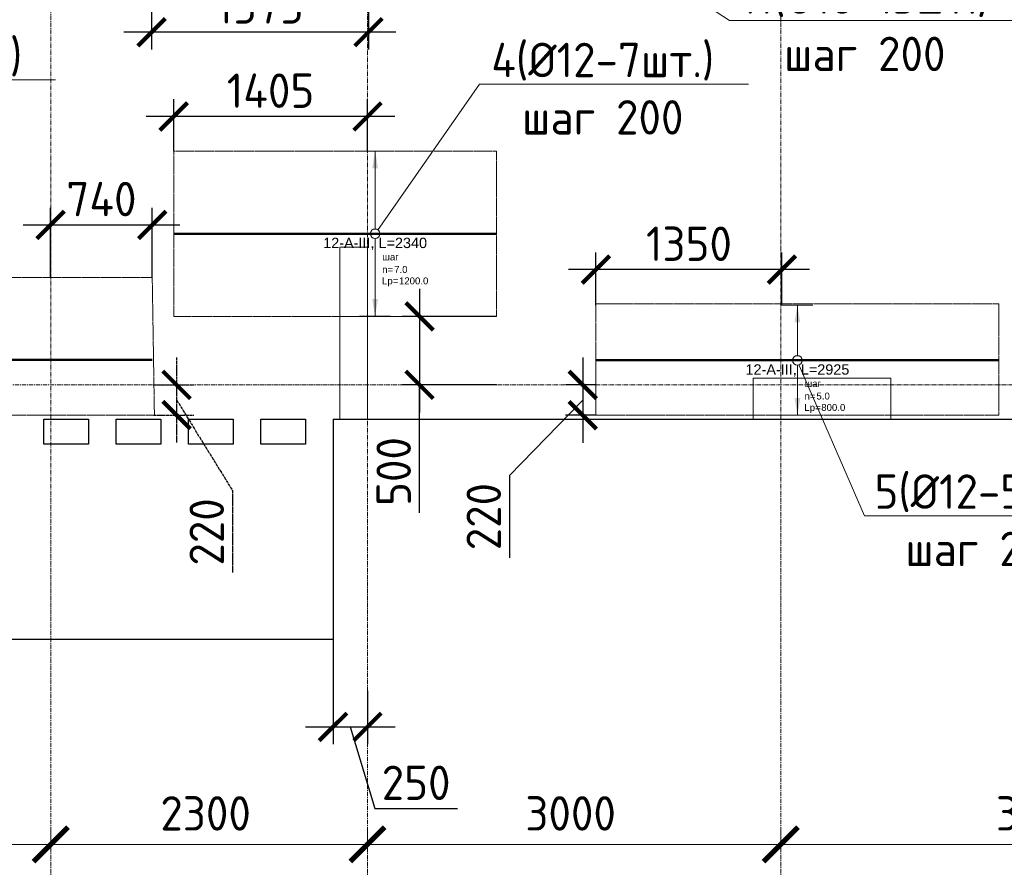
# Model space of a CAD drawing. Header units: millimetres. Extents: x -5898314 to 1055204, y -720802 to 1562611.
# Tile 294 of 362: x 34616 to 41764, y -48509 to -42351. Entities that reach past the tile are written whole.
import ezdxf
from ezdxf import colors
from ezdxf.entities.mleader import LeaderData, LeaderLine
from ezdxf.enums import TextEntityAlignment as Align
from ezdxf.math import Vec2, Vec3

# ---------------------------------------------------------------- set-up
doc = ezdxf.new("R2010")
doc.units = ezdxf.units.MM
doc.set_wipeout_variables(frame=1)
for name, pattern in [('01 Штриховая _4 мм_', [6, 3.5, -2.5]), ('______5', [1100, 800, -100, 100, -100]), ('CENTER2', [28.575, 19.05, -3.175, 3.175, -3.175]), ('DASHED', [7, 5, -2, 0]), ('GOST2.303 4', [7, 5, -2, 0]), ('осевая', [50.8, 31.75, -6.35, 6.35, -6.35])]:
    doc.linetypes.add(name, pattern=pattern)
for name, color, linetype, lineweight in [('907Сл Осевые', 1, 'Continuous', 0), ('АрмСтер', 2, 'Continuous', 50), ('контур распр. стерхней', 2, 'GOST2.303 4', 20), ('Осевая', 10, 'CENTER2', 20), ('Оси', 40, '______5', 18), ('Перекрытие ж_бетон', 1, 'Continuous', 30), ('подоснова', 151, 'Continuous', 5), ('РАЗМЕРЫ', 1, 'Continuous', 9)]:
    doc.layers.add(name, color=color, linetype=linetype, lineweight=lineweight)
doc.layers.add('АрмСтер_атрибуты', color=2, linetype='Continuous', lineweight=0, plot=False)
doc.layers.add('Колонна_ бетон', color=7, linetype='Continuous', lineweight=50, true_color=0xb4b496)
doc.styles.add('GOST-2.304_Type-B', font='GOST_Common.ttf')
doc.styles.get("Standard").update_dxf_attribs({"font": 'arial.ttf'})
doc.styles.add('Аннотативный', font='arial.ttf')
doc.dimstyles.new('СПДС', dxfattribs={"dimscale": 100, "dimtxt": 2.5, "dimasz": 2, "dimexe": 1.25, "dimexo": 0, "dimtad": 1, "dimdec": 0, "dimrnd": 5, "dimtxsty": 'GOST-2.304_Type-B', "dimblk": 'ARCHTICK', "dimcen": 2.5, "dimdle": 2, "dimclrd": 1, "dimclre": 1, "dimclrt": 1, "dimadec": 0, "dimazin": 2, "dimtfac": 0.75, "dimtdec": 0, "dimtmove": 1, "dimatfit": 3, "dimfxl": 1, "dimtfillclr": 256, "dimtolj": 1, "dimarcsym": 1})

# ---------------------------------------------------------------- blocks, each defined once
blk = doc.blocks.new('подложка стн 1-го этажа')
at = {"layer": 'Колонна_ бетон', "color": 252, "linetype": 'DASHED', "lineweight": 0, "ltscale": 0.5, "true_color": 0x939598, "transparency": 33554687}
for p, q in [((41643.8, 9461.8, -200), (41643.8, 10711.8, -200)), ((41643.8, 10711.8, -200), (41843.8, 10711.8, -200)), ((41643.8, 9461.8, -200), (41643.8, 10711.8, -200)), ((41643.8, 10711.8, -200), (41843.8, 10711.8, -200)), ((41843.8, 9461.8, -200), (41843.8, 10711.8, -200)), ((41843.8, 9461.8, -200), (41843.8, 10711.8, -200)), ((45643.8, 9761.8, -200), (44643.8, 9761.8, -200)), ((44643.8, 9761.8, -200), (44643.8, 9461.8, -200)), ((45643.8, 9761.8, -200), (44643.8, 9761.8, -200)), ((44643.8, 9761.8, -200), (44643.8, 9461.8, -200)), ((45643.8, 9461.8, -200), (45643.8, 9761.8, -200)), ((45643.8, 9461.8, -200), (45643.8, 9761.8, -200)), ((41643.8, 9461.8, -200), (41843.8, 9461.8, -200)), ((41643.8, 9461.8, -200), (41843.8, 9461.8, -200)), ((45643.8, 9461.8, -200), (44643.8, 9461.8, -200)), ((45643.8, 9461.8, -200), (44643.8, 9461.8, -200))]:
    blk.add_line(p, q, dxfattribs=at)
blk = doc.blocks.new('_ArchTick')
at = {"color": 0, "linetype": 'ByBlock', "const_width": 0.15}
blk.add_lwpolyline([(-0.5, -0.5), (0.5, 0.5)], dxfattribs=at)
blk = doc.blocks.new('*D1349')
at = {"layer": 'DEFPOINTS', "color": 0, "lineweight": 0, "transparency": 16777216}
for p in [(36890.7, -46854.4), (37140.7, -47225.7), (37140.7, -47488.5)]:
    blk.add_point(p, dxfattribs=at)
at = {"layer": 'РАЗМЕРЫ', "color": 1, "lineweight": -2, "transparency": 16777216}
for p, q in [((36890.7, -46854.4), (36890.7, -47613.5)), ((37140.7, -47225.7), (37140.7, -47613.5)), ((36690.7, -47488.5), (37340.7, -47488.5)), ((37015.7, -47488.5), (37193.8, -48082.3)), ((37193.8, -48082.3), (37793.8, -48082.3))]:
    blk.add_line(p, q, dxfattribs=at)
at = {"layer": 'РАЗМЕРЫ', "color": 1, "lineweight": -2, "transparency": 16777216, "xscale": 200, "yscale": 200, "zscale": 200, "rotation": 180}
blk.add_blockref('_ArchTick', (36890.7, -47488.5), dxfattribs=at)
at = {"layer": 'РАЗМЕРЫ', "color": 1, "lineweight": -2, "transparency": 16777216, "xscale": 200, "yscale": 200, "zscale": 200}
blk.add_blockref('_ArchTick', (37140.7, -47488.5), dxfattribs=at)
at = {"layer": 'РАЗМЕРЫ', "color": 1, "lineweight": 0, "transparency": 16777216, "insert": (37493.8, -47894.8), "char_height": 250, "attachment_point": 5, "style": 'GOST-2.304_Type-B'}
blk.add_mtext('\\A1;250', dxfattribs=at)
blk = doc.blocks.new('*D1455')
at = {"color": 1, "lineweight": -2, "transparency": 16777216}
for p, q in [((-58604.7, -346038.9), (-58604.7, -345913.9)), ((-54204.7, -346038.9), (-54204.7, -345913.9)), ((-58804.7, -346038.9), (-54004.7, -346038.9))]:
    blk.add_line(p, q, dxfattribs=at)
at = {"layer": 'DEFPOINTS', "color": 0, "lineweight": 0, "transparency": 16777216}
for p in [(-58604.7, -346038.9), (-54204.7, -346038.9), (-54204.7, -346038.9)]:
    blk.add_point(p, dxfattribs=at)
at = {"color": 1, "lineweight": -2, "transparency": 16777216, "xscale": 250, "yscale": 250, "zscale": 250, "rotation": 180}
blk.add_blockref('_ArchTick', (-58604.7, -346038.9), dxfattribs=at)
at = {"color": 1, "lineweight": -2, "transparency": 16777216, "xscale": 250, "yscale": 250, "zscale": 250}
blk.add_blockref('_ArchTick', (-54204.7, -346038.9), dxfattribs=at)
at = {"color": 1, "lineweight": 0, "transparency": 16777216, "insert": (-56429.9, -345813.9), "char_height": 250, "width": 83333.333, "attachment_point": 5, "style": 'GOST-2.304_Type-B'}
blk.add_mtext('\\A1;4400', dxfattribs=at)
blk = doc.blocks.new('*D1456')
at = {"color": 1, "lineweight": -2, "transparency": 16777216}
for p, q in [((-54204.7, -346038.9), (-54204.7, -345913.9)), ((-51904.7, -346038.9), (-51904.7, -345913.9)), ((-54404.7, -346038.9), (-51704.7, -346038.9))]:
    blk.add_line(p, q, dxfattribs=at)
at = {"layer": 'DEFPOINTS', "color": 0, "lineweight": 0, "transparency": 16777216}
for p in [(-54204.7, -346038.9), (-51904.7, -346038.9), (-51904.7, -346038.9)]:
    blk.add_point(p, dxfattribs=at)
at = {"color": 1, "lineweight": -2, "transparency": 16777216, "xscale": 250, "yscale": 250, "zscale": 250, "rotation": 180}
blk.add_blockref('_ArchTick', (-54204.7, -346038.9), dxfattribs=at)
at = {"color": 1, "lineweight": -2, "transparency": 16777216, "xscale": 250, "yscale": 250, "zscale": 250}
blk.add_blockref('_ArchTick', (-51904.7, -346038.9), dxfattribs=at)
at = {"color": 1, "lineweight": 0, "transparency": 16777216, "insert": (-53079.9, -345813.9), "char_height": 250, "width": 83333.333, "attachment_point": 5, "style": 'GOST-2.304_Type-B'}
blk.add_mtext('\\A1;2300', dxfattribs=at)
blk = doc.blocks.new('*D1457')
at = {"color": 1, "lineweight": -2, "transparency": 16777216}
for p, q in [((-51904.7, -346038.9), (-51904.7, -345913.9)), ((-48904.7, -346038.9), (-48904.7, -345913.9)), ((-52104.7, -346038.9), (-48704.7, -346038.9))]:
    blk.add_line(p, q, dxfattribs=at)
at = {"layer": 'DEFPOINTS', "color": 0, "lineweight": 0, "transparency": 16777216}
for p in [(-51904.7, -346038.9), (-48904.7, -346038.9), (-48904.7, -346038.9)]:
    blk.add_point(p, dxfattribs=at)
at = {"color": 1, "lineweight": -2, "transparency": 16777216, "xscale": 250, "yscale": 250, "zscale": 250, "rotation": 180}
blk.add_blockref('_ArchTick', (-51904.7, -346038.9), dxfattribs=at)
at = {"color": 1, "lineweight": -2, "transparency": 16777216, "xscale": 250, "yscale": 250, "zscale": 250}
blk.add_blockref('_ArchTick', (-48904.7, -346038.9), dxfattribs=at)
at = {"color": 1, "lineweight": 0, "transparency": 16777216, "insert": (-50429.9, -345813.9), "char_height": 250, "width": 83333.333, "attachment_point": 5, "style": 'GOST-2.304_Type-B'}
blk.add_mtext('\\A1;3000', dxfattribs=at)
blk = doc.blocks.new('*D1458')
at = {"color": 1, "lineweight": -2, "transparency": 16777216}
for p, q in [((-48904.71808, -346038.91005), (-48904.71808, -345913.91005)), ((-45104.71808, -346038.91005), (-45104.71808, -345913.91005)), ((-49104.71808, -346038.91005), (-44904.71808, -346038.91005))]:
    blk.add_line(p, q, dxfattribs=at)
at = {"layer": 'DEFPOINTS', "color": 0, "lineweight": 0, "transparency": 16777216}
for p in [(-48904.71808, -346038.91005), (-45104.71808, -346038.91005), (-45104.71808, -346038.91005)]:
    blk.add_point(p, dxfattribs=at)
at = {"color": 1, "lineweight": -2, "transparency": 16777216, "xscale": 250, "yscale": 250, "zscale": 250, "rotation": 180}
blk.add_blockref('_ArchTick', (-48904.71808, -346038.91005), dxfattribs=at)
at = {"color": 1, "lineweight": -2, "transparency": 16777216, "xscale": 250, "yscale": 250, "zscale": 250}
blk.add_blockref('_ArchTick', (-45104.71808, -346038.91005), dxfattribs=at)
at = {"color": 1, "lineweight": 0, "transparency": 16777216, "insert": (-47004.71808, -345813.91005), "char_height": 250, "width": 83333.3333333, "attachment_point": 5, "style": 'GOST-2.304_Type-B'}
blk.add_mtext('\\A1;3800', dxfattribs=at)
blk = doc.blocks.new('_None')
blk = doc.blocks.new('*U1272')
at = {"layer": 'РАЗМЕРЫ'}
for p, q in [((112.5, 600), (-112.5, 600)), ((112.5, -600), (-112.5, -600))]:
    blk.add_line(p, q, dxfattribs=at)
at = {"layer": 'РАЗМЕРЫ', "ltscale": 15}
blk.add_line((0, -600), (0, 600), dxfattribs=at)
at = {"layer": 'РАЗМЕРЫ'}
for points in [[(0, 600), (20.9, 474.8), (-20.9, 474.8)], [(0, -600), (20.9, -474.8), (-20.9, -474.8)]]:
    blk.add_solid(points, dxfattribs=at)
at = {"layer": 'АрмСтер_атрибуты', "color": 215, "ltscale": 15, "style": 'Аннотативный'}
for s, p in [('шаг', (51.4, -194.2)), ('n=', (51.4, -285.1)), ('Lр=', (50.2, -367.8))]:
    blk.add_text(s, height=50, dxfattribs=at).set_placement(p)
at = {"layer": 'АрмСтер_атрибуты', "style": 'Аннотативный', "flags": 8}
blk.add_attdef('ПОЗ', (110, 29.6), '', height=75, dxfattribs=at)
at = {"layer": 'АрмСтер_атрибуты', "color": 215, "style": 'Аннотативный'}
for tag, p, flags in [('ШАГ', (190.9, -194.2), 10), ('КОЛ', (138, -285.1), 8), ('ШИРИНА', (172.9, -367.8), 8)]:
    blk.add_attdef(tag, p, '', height=50, dxfattribs=dict(at, flags=flags))
at = {"layer": 'АрмСтер_атрибуты', "flags": 9}
for tag, p in [('МАССА', (-1033.5, -610.5)), ('ОБОЗНАЧЕНИЕ', (-1033.5, -724.4))]:
    blk.add_attdef(tag, p, '', height=75, dxfattribs=at)
at = {"linetype": 'Continuous', "lineweight": 0}
blk.add_wipeout([(35, 0), (28.3, 20.6), (10.8, 33.3), (-10.8, 33.3), (-28.3, 20.6), (-35, 0), (-28.3, -20.6), (-10.8, -33.3), (10.8, -33.3), (28.3, -20.6)], dxfattribs=at)
at = {"color": 0, "linetype": 'ByBlock', "lineweight": -2, "ltscale": 100}
blk.add_line((-1462.5, 0), (877.5, 0), dxfattribs=at)
at = {"layer": 'РАЗМЕРЫ'}
blk.add_circle((0, 0), 35, dxfattribs=at)
at = {"layer": 'АрмСтер_атрибуты', "style": 'Аннотативный', "flags": 8}
blk.add_attdef('НАИМЕНОВАНИЕ', text='', height=75, dxfattribs=at).set_placement((0, -29.3), align=Align.TOP_CENTER)
blk = doc.blocks.new('*U1311')
at = {"layer": 'РАЗМЕРЫ'}
for p, q in [((112.5, 400), (-112.5, 400)), ((112.5, -400), (-112.5, -400))]:
    blk.add_line(p, q, dxfattribs=at)
at = {"layer": 'РАЗМЕРЫ', "ltscale": 15}
blk.add_line((0, -400), (0, 400), dxfattribs=at)
at = {"layer": 'РАЗМЕРЫ'}
for points in [[(0, 400), (20.9, 274.8), (-20.9, 274.8)], [(0, -400), (20.9, -274.8), (-20.9, -274.8)]]:
    blk.add_solid(points, dxfattribs=at)
at = {"layer": 'АрмСтер_атрибуты', "color": 215, "ltscale": 15, "style": 'Аннотативный'}
for s, p in [('шаг', (51.4, -194.2)), ('n=', (51.4, -285.1)), ('Lр=', (50.2, -367.8))]:
    blk.add_text(s, height=50, dxfattribs=at).set_placement(p)
at = {"layer": 'АрмСтер_атрибуты', "flags": 9}
for tag, p in [('МАССА', (-1033.5, 189.5)), ('ОБОЗНАЧЕНИЕ', (-1033.5, 75.6))]:
    blk.add_attdef(tag, p, '', height=75, dxfattribs=at)
at = {"layer": 'АрмСтер_атрибуты', "style": 'Аннотативный', "flags": 8}
blk.add_attdef('ПОЗ', (110, 29.6), '', height=75, dxfattribs=at)
at = {"layer": 'АрмСтер_атрибуты', "color": 215, "style": 'Аннотативный'}
for tag, p, flags in [('ШАГ', (190.9, -194.2), 10), ('КОЛ', (138, -285.1), 8), ('ШИРИНА', (172.9, -367.8), 8)]:
    blk.add_attdef(tag, p, '', height=50, dxfattribs=dict(at, flags=flags))
at = {"linetype": 'Continuous', "lineweight": 0}
blk.add_wipeout([(35, 0), (28.3, 20.6), (10.8, 33.3), (-10.8, 33.3), (-28.3, 20.6), (-35, 0), (-28.3, -20.6), (-10.8, -33.3), (10.8, -33.3), (28.3, -20.6)], dxfattribs=at)
at = {"color": 0, "linetype": 'ByBlock', "lineweight": -2, "ltscale": 100}
blk.add_line((-1462.5, 0), (1462.5, 0), dxfattribs=at)
at = {"layer": 'РАЗМЕРЫ'}
blk.add_circle((0, 0), 35, dxfattribs=at)
at = {"layer": 'АрмСтер_атрибуты', "style": 'Аннотативный', "flags": 8}
blk.add_attdef('НАИМЕНОВАНИЕ', text='', height=75, dxfattribs=at).set_placement((0, -29.3), align=Align.TOP_CENTER)
blk = doc.blocks.new('*U1305')
at = {"layer": 'РАЗМЕРЫ'}
for p, q in [((112.5, 600), (-112.5, 600)), ((112.5, -400), (-112.5, -400))]:
    blk.add_line(p, q, dxfattribs=at)
at = {"layer": 'РАЗМЕРЫ', "ltscale": 15}
blk.add_line((0, -400), (0, 600), dxfattribs=at)
at = {"layer": 'РАЗМЕРЫ'}
for points in [[(0, 600), (20.9, 474.8), (-20.9, 474.8)], [(0, -400), (20.9, -274.8), (-20.9, -274.8)]]:
    blk.add_solid(points, dxfattribs=at)
at = {"layer": 'АрмСтер_атрибуты', "color": 215, "ltscale": 15, "style": 'Аннотативный'}
for s, p in [('шаг', (51.4, -194.2)), ('n=', (51.4, -285.1)), ('Lр=', (50.2, -367.8))]:
    blk.add_text(s, height=50, dxfattribs=at).set_placement(p)
at = {"layer": 'АрмСтер_атрибуты', "flags": 9}
for tag, p in [('МАССА', (-1033.5, 189.5)), ('ОБОЗНАЧЕНИЕ', (-1033.5, 75.6))]:
    blk.add_attdef(tag, p, '', height=75, dxfattribs=at)
at = {"layer": 'АрмСтер_атрибуты', "style": 'Аннотативный', "flags": 8}
blk.add_attdef('ПОЗ', (110, 29.6), '', height=75, dxfattribs=at)
at = {"layer": 'АрмСтер_атрибуты', "color": 215, "style": 'Аннотативный'}
for tag, p, flags in [('ШАГ', (190.9, -194.2), 10), ('КОЛ', (138, -285.1), 8), ('ШИРИНА', (172.9, -367.8), 8)]:
    blk.add_attdef(tag, p, '', height=50, dxfattribs=dict(at, flags=flags))
at = {"linetype": 'Continuous', "lineweight": 0}
blk.add_wipeout([(35, 0), (28.3, 20.6), (10.8, 33.3), (-10.8, 33.3), (-28.3, 20.6), (-35, 0), (-28.3, -20.6), (-10.8, -33.3), (10.8, -33.3), (28.3, -20.6)], dxfattribs=at)
at = {"color": 0, "linetype": 'ByBlock', "lineweight": -2, "ltscale": 100}
blk.add_line((-1462.5, 0), (2437.5, 0), dxfattribs=at)
at = {"layer": 'РАЗМЕРЫ'}
blk.add_circle((0, 0), 35, dxfattribs=at)
at = {"layer": 'АрмСтер_атрибуты', "style": 'Аннотативный', "flags": 8}
blk.add_attdef('НАИМЕНОВАНИЕ', text='', height=75, dxfattribs=at).set_placement((0, -29.3), align=Align.TOP_CENTER)
blk = doc.blocks.new('*D1409')
at = {"layer": '907Сл Осевые', "color": 1, "lineweight": -2, "transparency": 16777216}
for p, q in [((35733.6, -43305.9), (35733.6, -42929.5)), ((37140.4, -43305.9), (37140.4, -42929.5)), ((37340.4, -43054.5), (35533.6, -43054.5))]:
    blk.add_line(p, q, dxfattribs=at)
at = {"layer": 'DEFPOINTS', "color": 0, "lineweight": 0, "transparency": 16777216}
for p in [(35733.6, -43054.5), (35733.6, -43305.9), (37140.4, -43305.9, 200)]:
    blk.add_point(p, dxfattribs=at)
at = {"layer": '907Сл Осевые', "color": 1, "lineweight": -2, "transparency": 16777216, "xscale": 200, "yscale": 200, "zscale": 200, "rotation": 180}
blk.add_blockref('_ArchTick', (35733.6, -43054.5), dxfattribs=at)
at = {"layer": '907Сл Осевые', "color": 1, "lineweight": -2, "transparency": 16777216, "xscale": 200, "yscale": 200, "zscale": 200}
blk.add_blockref('_ArchTick', (37140.4, -43054.5), dxfattribs=at)
at = {"layer": '907Сл Осевые', "color": 1, "lineweight": 0, "transparency": 16777216, "insert": (36437, -42867), "char_height": 250, "attachment_point": 5, "style": 'GOST-2.304_Type-B'}
blk.add_mtext('\\A1;1405', dxfattribs=at)
blk = doc.blocks.new('*D1410')
at = {"layer": '907Сл Осевые', "color": 1, "lineweight": -2, "transparency": 16777216}
for p, q in [((35572.7, -41961.3), (35572.7, -42567.5)), ((37147.7, -41960.2), (37147.7, -42567.5)), ((37347.7, -42442.5), (35372.7, -42442.5))]:
    blk.add_line(p, q, dxfattribs=at)
at = {"layer": 'DEFPOINTS', "color": 0, "lineweight": 0, "transparency": 16777216}
for p in [(35572.7, -41961.3), (37147.7, -41960.2), (35572.7, -42442.5)]:
    blk.add_point(p, dxfattribs=at)
at = {"layer": '907Сл Осевые', "color": 1, "lineweight": -2, "transparency": 16777216, "xscale": 200, "yscale": 200, "zscale": 200, "rotation": 180}
blk.add_blockref('_ArchTick', (35572.7, -42442.5), dxfattribs=at)
at = {"layer": '907Сл Осевые', "color": 1, "lineweight": -2, "transparency": 16777216, "xscale": 200, "yscale": 200, "zscale": 200}
blk.add_blockref('_ArchTick', (37147.7, -42442.5), dxfattribs=at)
at = {"layer": '907Сл Осевые', "color": 1, "lineweight": 0, "transparency": 16777216, "insert": (36360.2, -42255), "char_height": 250, "attachment_point": 5, "style": 'GOST-2.304_Type-B'}
blk.add_mtext('\\A1;1575', dxfattribs=at)
blk = doc.blocks.new('*D1411')
at = {"layer": '907Сл Осевые', "color": 1, "lineweight": -2, "transparency": 16777216}
for p, q in [((37518.5, -44306.7), (37518.5, -45204.3)), ((38078.2, -44506.7), (37393.5, -44506.7)), ((38078.2, -45004.3), (37393.5, -45004.3)), ((37518.5, -45933.5), (37518.5, -45004.3))]:
    blk.add_line(p, q, dxfattribs=at)
at = {"layer": 'DEFPOINTS', "color": 0, "lineweight": 0, "transparency": 16777216}
for p in [(38078.2, -44506.7), (37518.5, -45004.3), (38078.2, -45004.3, 200)]:
    blk.add_point(p, dxfattribs=at)
at = {"layer": '907Сл Осевые', "color": 1, "lineweight": -2, "transparency": 16777216, "xscale": 200, "yscale": 200, "zscale": 200}
for p, rotation in [((37518.5, -44506.7), 90), ((37518.5, -45004.3), 270)]:
    blk.add_blockref('_ArchTick', p, dxfattribs=dict(at, rotation=rotation))
at = {"layer": '907Сл Осевые', "color": 1, "lineweight": 0, "transparency": 16777216, "insert": (37331, -45633.5), "char_height": 250, "attachment_point": 5, "rotation": 90, "style": 'GOST-2.304_Type-B'}
blk.add_mtext('\\A1;500', dxfattribs=at)
blk = doc.blocks.new('*D1350')
at = {"layer": '907Сл Осевые', "color": 1, "lineweight": -2, "transparency": 16777216}
for p, q in [((38703.6, -44804.3), (38703.6, -45425.4)), ((38799.7, -45004.3), (38578.6, -45004.3)), ((38703.6, -45114.8), (38172.4, -45661.3)), ((38799.7, -45225.4), (38578.6, -45225.4)), ((38172.4, -45661.3), (38172.4, -46261.3))]:
    blk.add_line(p, q, dxfattribs=at)
at = {"layer": 'DEFPOINTS', "color": 0, "lineweight": 0, "transparency": 16777216}
for p in [(38799.7, -45004.3, 200), (38703.6, -45225.4), (38799.7, -45225.4)]:
    blk.add_point(p, dxfattribs=at)
at = {"layer": '907Сл Осевые', "color": 1, "lineweight": -2, "transparency": 16777216, "xscale": 200, "yscale": 200, "zscale": 200}
for p, rotation in [((38703.6, -45004.3), 90), ((38703.6, -45225.4), 270)]:
    blk.add_blockref('_ArchTick', p, dxfattribs=dict(at, rotation=rotation))
at = {"layer": '907Сл Осевые', "color": 1, "lineweight": 0, "transparency": 16777216, "insert": (37984.9, -45961.3), "char_height": 250, "attachment_point": 5, "rotation": 90, "style": 'GOST-2.304_Type-B'}
blk.add_mtext('\\A1;220', dxfattribs=at)
blk = doc.blocks.new('*D1351')
at = {"layer": '907Сл Осевые', "color": 1, "lineweight": -2, "transparency": 16777216}
for p, q in [((38799.7, -44425.4), (38799.7, -44041.7)), ((40149.7, -44425.4), (40149.7, -44041.7)), ((40349.7, -44166.7), (38599.7, -44166.7))]:
    blk.add_line(p, q, dxfattribs=at)
at = {"layer": 'DEFPOINTS', "color": 0, "lineweight": 0, "transparency": 16777216}
for p in [(38799.7, -44166.7), (38799.7, -44425.4), (40149.7, -44425.4)]:
    blk.add_point(p, dxfattribs=at)
at = {"layer": '907Сл Осевые', "color": 1, "lineweight": -2, "transparency": 16777216, "xscale": 200, "yscale": 200, "zscale": 200, "rotation": 180}
blk.add_blockref('_ArchTick', (38799.7, -44166.7), dxfattribs=at)
at = {"layer": '907Сл Осевые', "color": 1, "lineweight": -2, "transparency": 16777216, "xscale": 200, "yscale": 200, "zscale": 200}
blk.add_blockref('_ArchTick', (40149.7, -44166.7), dxfattribs=at)
at = {"layer": '907Сл Осевые', "color": 1, "lineweight": 0, "transparency": 16777216, "insert": (39474.7, -43979.2), "char_height": 250, "attachment_point": 5, "style": 'GOST-2.304_Type-B'}
blk.add_mtext('\\A1;1350', dxfattribs=at)
blk = doc.blocks.new('*D1422')
at = {"layer": '907Сл Осевые', "color": 1, "lineweight": -2, "transparency": 16777216}
for p, q in [((34840.4, -44224.7), (34840.4, -43716.9)), ((35578, -44224.7), (35578, -43716.9)), ((34640.4, -43841.9), (35778, -43841.9))]:
    blk.add_line(p, q, dxfattribs=at)
at = {"layer": 'DEFPOINTS', "color": 0, "lineweight": 0, "transparency": 16777216}
for p in [(35578, -43841.9), (34840.4, -44224.7, 200), (35578, -44224.7)]:
    blk.add_point(p, dxfattribs=at)
at = {"layer": '907Сл Осевые', "color": 1, "lineweight": -2, "transparency": 16777216, "xscale": 200, "yscale": 200, "zscale": 200, "rotation": 180}
blk.add_blockref('_ArchTick', (34840.4, -43841.9), dxfattribs=at)
at = {"layer": '907Сл Осевые', "color": 1, "lineweight": -2, "transparency": 16777216, "xscale": 200, "yscale": 200, "zscale": 200}
blk.add_blockref('_ArchTick', (35578, -43841.9), dxfattribs=at)
at = {"layer": '907Сл Осевые', "color": 1, "lineweight": 0, "transparency": 16777216, "insert": (35209.2, -43654.4), "char_height": 250, "attachment_point": 5, "style": 'GOST-2.304_Type-B'}
blk.add_mtext('\\A1;740', dxfattribs=at)
blk = doc.blocks.new('*D1430')
at = {"layer": 'DEFPOINTS', "color": 0, "lineweight": 0, "transparency": 16777216}
for p in [(35590.3, -45004.4), (35590.3, -45223.3), (35754.9, -45223.3)]:
    blk.add_point(p, dxfattribs=at)
at = {"layer": 'Осевая', "color": 1, "lineweight": -2, "transparency": 16777216}
for p, q in [((35754.9, -44804.4), (35754.9, -45423.3)), ((35590.3, -45004.4), (35879.9, -45004.4)), ((35754.9, -45113.9), (36161.1, -45772.5)), ((35590.3, -45223.3), (35879.9, -45223.3)), ((36161.1, -45772.5), (36161.1, -46372.5))]:
    blk.add_line(p, q, dxfattribs=at)
at = {"layer": 'Осевая', "color": 1, "lineweight": -2, "transparency": 16777216, "xscale": 200, "yscale": 200, "zscale": 200}
for p, rotation in [((35754.9, -45004.4), 90), ((35754.9, -45223.3), 270)]:
    blk.add_blockref('_ArchTick', p, dxfattribs=dict(at, rotation=rotation))
at = {"layer": 'Осевая', "color": 1, "lineweight": 0, "transparency": 16777216, "insert": (35973.6, -46072.5), "char_height": 250, "attachment_point": 5, "rotation": 90, "style": 'GOST-2.304_Type-B'}
blk.add_mtext('\\A1;220', dxfattribs=at)
blk = doc.blocks.new('оси блок 2')
at = {"layer": 'Оси', "color": 16, "linetype": 'осевая', "lineweight": 0, "transparency": 33554687}
for p, q in [((-54204.7, -322543), (-54204.7, -347914.1)), ((-51904.7, -322543), (-51904.7, -347914.1)), ((-48904.7, -322543), (-48904.7, -347914.1)), ((-89822.3, -342701.3), (-37238.5, -342701.3))]:
    blk.add_line(p, q, dxfattribs=at)
at = {"lineweight": 0}
for base, p1, p2, picture, middle in [((-54204.7, -346038.9), (-58604.7, -346038.9), (-54204.7, -346038.9), '*D1455', (-56429.9, -346038.9)), ((-51904.7, -346038.9), (-54204.7, -346038.9), (-51904.7, -346038.9), '*D1456', (-53079.9, -346038.9)), ((-48904.7, -346038.9), (-51904.7, -346038.9), (-48904.7, -346038.9), '*D1457', (-50429.9, -346038.9)), ((-45104.7, -346038.9), (-48904.7, -346038.9), (-45104.7, -346038.9), '*D1458', (-47004.7, -346038.9))]:
    dim = blk.add_linear_dim(base=base, p1=p1, p2=p2, dimstyle='СПДС', override={"dimgap": 1}, dxfattribs=at)
    dim.commit()
    dim.dimension.update_dxf_attribs({"geometry": picture, "text_midpoint": middle, "dimtype": 160})

msp = doc.modelspace()

# ---------------------------------------------------------------- linework, layer by layer
at = {"layer": 'контур распр. стерхней', "linetype": '01 Штриховая _4 мм_'}
for points in [[(38078.18, -44506.69), (35733.62, -44506.69), (35733.63, -43305.87), (38078.19, -43305.87)], [(35593.79, -45223.32), (31677.99, -45223.32), (31678, -44224.69), (35578, -44224.69)], [(41724.71, -45225.38), (38799.71, -45225.38), (38799.72, -44416.44), (41724.71, -44416.44)]]:
    msp.add_lwpolyline(points, close=True, dxfattribs=at)
at = {"layer": 'Перекрытие ж_бетон'}
for p, q in [((36890.67, -45254.44), (36890.67, -46854.44)), ((36890.67, -46854.44), (33540.67, -46854.44))]:
    msp.add_line(p, q, dxfattribs=at)
for points, elevation in [([(35115.72, -45434.4), (34790.72, -45434.4), (34790.72, -45254.4), (35115.72, -45254.4)], -0.05), ([(35640.71, -45434.4), (35315.71, -45434.4), (35315.71, -45254.4), (35640.71, -45254.4)], -0.04), ([(36165.69, -45434.4), (35840.69, -45434.4), (35840.69, -45254.4), (36165.69, -45254.4)], -0.02)]:
    msp.add_lwpolyline(points, close=True, dxfattribs=dict(at, elevation=elevation))
msp.add_lwpolyline([(36690.68, -45434.4), (36365.68, -45434.4), (36365.68, -45254.4), (36690.68, -45254.4)], close=True, dxfattribs=at)
msp.add_lwpolyline([(36890.67, -45254.44), (37040.67, -45254.44), (37040.67, -45254.44), (40390.21, -45254.44), (40390.2, -45254.44), (47340.67, -45254.44)], dxfattribs=at)

# ---------------------------------------------------------------- block references
msp.add_blockref('подложка стн 1-го этажа', (-4703.26, -54716.23, 560), dxfattribs=at)
at = {"layer": 'подоснова', "color": 6, "ltscale": 0.3}
msp.add_blockref('оси блок 2', (89045.38, 297696.88), dxfattribs=at)

# ---------------------------------------------------------------- dimensions: what is measured, and where the dimension line sits
at = {"layer": '907Сл Осевые', "lineweight": 0}
dim = msp.add_linear_dim(base=(35572.7, -42442.46), p1=(37147.71, -41960.17), p2=(35572.7, -41961.31), dimstyle='СПДС', override={"dimtxt": 2.5}, dxfattribs=at)
dim.commit()
dim.dimension.update_dxf_attribs({"geometry": '*D1410', "text_midpoint": (36360.2, -42254.96)})
at = {"layer": 'РАЗМЕРЫ', "color": 1, "lineweight": 0}
dim = msp.add_linear_dim(base=(37140.67, -47488.53), p1=(36890.67, -46854.44), p2=(37140.67, -47225.72), dimstyle='СПДС', override={"dimtxt": 2.5, "dimrnd": 5}, dxfattribs=at)
dim.commit()
dim.dimension.update_dxf_attribs({"geometry": '*D1349', "text_midpoint": (37256.29, -47894.78)})

# ---------------------------------------------------------------- leaders
at = {"layer": 'подоснова', "color": 5, "lineweight": 0, "ltscale": 0.3}
ml = msp.add_multileader_mtext('Standard', dxfattribs=at)
ml.set_content('11(%%C16-13шт.)\\Pшаг 200', color=5, style='GOST-2.304_Type-B')
ml.set_leader_properties(color=256, linetype='ByLayer', lineweight=15)
ml.set_arrow_properties(name='NONE')
ml.build(insert=Vec2(0, 0))
ml.multileader.update_dxf_attribs({"text_left_attachment_type": 6, "text_right_attachment_type": 6, "dogleg_length": 0.1, "arrow_head_size": 18})
ctx = ml.context
ctx.base_point, ctx.char_height, ctx.arrow_head_size, ctx.landing_gap_size, ctx.plane_origin = Vec3(39768.91, -42358.01, 43150), 250, 18, 20, Vec3(26894.67, -37626.47, 43150)
ctx.left_attachment, ctx.right_attachment, ctx.text_align_type = 6, 6, 1
notes = []
notes.append((ctx, [(0, (1, 1, 0), (39768.81, -42358.01, 43150), (1, 0), 0.1, [(0, [(37035.21, -40560.17, 43150)], 0, [])])]))
ctx.mtext.insert, ctx.mtext.alignment, ctx.mtext.flow_direction = Vec3(40751.41, -42058.01, 43150), 2, 5
at = {"layer": 'подоснова', "color": 6, "lineweight": 0, "ltscale": 0.3}
ml = msp.add_multileader_mtext('Standard', dxfattribs=at)
ml.set_content('9(%%C14-6шт.)\\Pшаг 200', color=6, style='GOST-2.304_Type-B')
ml.set_leader_properties(color=256, linetype='ByLayer', lineweight=15)
ml.set_arrow_properties(name='NONE')
ml.build(insert=Vec2(0, 0))
ml.multileader.update_dxf_attribs({"text_left_attachment_type": 6, "text_right_attachment_type": 6, "dogleg_length": 0.1, "arrow_head_size": 18})
ctx = ml.context
ctx.base_point, ctx.char_height, ctx.arrow_head_size, ctx.landing_gap_size, ctx.plane_origin = Vec3(32920.57, -42789.37, 43150), 250, 18, 20, Vec3(23638.88, -38057.83, 43150)
ctx.left_attachment, ctx.right_attachment, ctx.text_align_type = 6, 6, 1
notes.append((ctx, [(0, (1, 1, 0), (32920.47, -42789.37, 43150), (1, 0), 0.1, [(0, [(33140.5, -44818.32, 43150)], 0, [])])]))
ctx.mtext.insert, ctx.mtext.alignment, ctx.mtext.flow_direction = Vec3(33815.57, -42489.37, 43150), 2, 5
at = {"layer": 'подоснова', "color": 4, "lineweight": 0, "ltscale": 0.3}
ml = msp.add_multileader_mtext('Standard', dxfattribs=at)
ml.set_content('4(%%C12-7шт.)\\Pшаг 200', color=4, style='GOST-2.304_Type-B')
ml.set_leader_properties(color=256, linetype='ByLayer', lineweight=15)
ml.set_arrow_properties(name='NONE')
ml.build(insert=Vec2(0, 0))
ml.multileader.update_dxf_attribs({"text_left_attachment_type": 6, "text_right_attachment_type": 6, "dogleg_length": 0.1, "arrow_head_size": 18})
ctx = ml.context
ctx.base_point, ctx.char_height, ctx.arrow_head_size, ctx.landing_gap_size, ctx.plane_origin = Vec3(37953.84, -42818.97, 43150), 250, 18, 20, Vec3(28672.15, -39311.73, 43150)
ctx.left_attachment, ctx.right_attachment, ctx.text_align_type = 6, 6, 1
notes.append((ctx, [(0, (1, 1, 0), (37953.74, -42818.97, 43150), (1, 0), 0.1, [(0, [(37196.13, -43905.87, 43150)], 0, [])])]))
ctx.mtext.insert, ctx.mtext.alignment, ctx.mtext.flow_direction = Vec3(38848.84, -42518.97, 43150), 2, 5
ml = msp.add_multileader_mtext('Standard', dxfattribs=at)
ml.set_content('5(%%C12-5шт.)\\Pшаг 200', color=4, style='GOST-2.304_Type-B')
ml.set_leader_properties(color=256, linetype='ByLayer', lineweight=15)
ml.set_arrow_properties(name='NONE')
ml.build(insert=Vec2(0, 0))
ml.multileader.update_dxf_attribs({"text_left_attachment_type": 6, "text_right_attachment_type": 6, "dogleg_length": 0.1, "arrow_head_size": 18})
ctx = ml.context
ctx.base_point, ctx.char_height, ctx.arrow_head_size, ctx.landing_gap_size, ctx.plane_origin = Vec3(40748.8, -45954.31, 43150), 250, 18, 20, Vec3(31467.11, -41222.76, 43150)
ctx.left_attachment, ctx.right_attachment, ctx.text_align_type = 6, 6, 1
notes.append((ctx, [(0, (1, 1, 0), (40748.7, -45954.31, 43150), (1, 0), 0.1, [(0, [(40267.36, -44845.84, 43150)], 0, [])])]))
ctx.mtext.insert, ctx.mtext.alignment, ctx.mtext.flow_direction = Vec3(41631.3, -45654.31, 43150), 2, 5
for ctx, leaders in notes:
    for number, flags, end, landing, length, lines in leaders:
        leader = LeaderData()
        leader.index, (leader.has_last_leader_line, leader.has_dogleg_vector, leader.attachment_direction) = number, flags
        leader.last_leader_point, leader.dogleg_vector, leader.dogleg_length = Vec3(end), Vec3(landing), length
        for number, points, colour, breaks in lines:
            line = LeaderLine()
            line.index, line.vertices, line.color, line.breaks = number, Vec3.list(points), colors.encode_raw_color(colour), breaks
            leader.lines.append(line)
        ctx.leaders.append(leader)

# ---------------------------------------------------------------- next in the draw order: block references
at = {"layer": 'АрмСтер', "ltscale": 15}
ref = msp.add_blockref('*U1272', (37196.13, -43905.87), dxfattribs=at)
ref.add_attrib('НАИМЕНОВАНИЕ', '12-A-III, L=2340', dxfattribs={"layer": 'АрмСтер_атрибуты', "height": 75, "style": 'Аннотативный', "flags": 8}).set_placement((37196.13, -43935.21), align=Align.TOP_CENTER)
ref.add_attrib('КОЛ', '7.0', (37334.18, -44191), dxfattribs={"layer": 'АрмСтер_атрибуты', "color": 215, "height": 50, "style": 'Аннотативный', "flags": 8})
ref.add_attrib('ШИРИНА', '1200.0', (37369.02, -44273.67), dxfattribs={"layer": 'АрмСтер_атрибуты', "color": 215, "height": 50, "style": 'Аннотативный', "flags": 8})
ref = msp.add_blockref('*U1305', (33140.5, -44823.32), dxfattribs=at)
ref.add_attrib('НАИМЕНОВАНИЕ', '12-A-III, L=3900', dxfattribs={"layer": 'АрмСтер_атрибуты', "height": 75, "style": 'Аннотативный', "flags": 8}).set_placement((33140.5, -44852.66), align=Align.TOP_CENTER)
ref.add_attrib('КОЛ', '6.0', (33278.55, -45108.45), dxfattribs={"layer": 'АрмСтер_атрибуты', "color": 215, "height": 50, "style": 'Аннотативный', "flags": 8})
ref.add_attrib('ШИРИНА', '1000.0', (33313.39, -45191.12), dxfattribs={"layer": 'АрмСтер_атрибуты', "color": 215, "height": 50, "style": 'Аннотативный', "flags": 8})
ref = msp.add_blockref('*U1311', (40262.22, -44825.38), dxfattribs=at)
ref.add_attrib('НАИМЕНОВАНИЕ', '12-A-III, L=2925', dxfattribs={"layer": 'АрмСтер_атрибуты', "height": 75, "style": 'Аннотативный', "flags": 8}).set_placement((40262.22, -44854.72), align=Align.TOP_CENTER)
ref.add_attrib('КОЛ', '5.0', (40400.27, -45110.51), dxfattribs={"layer": 'АрмСтер_атрибуты', "color": 215, "height": 50, "style": 'Аннотативный', "flags": 8})
ref.add_attrib('ШИРИНА', '800.0', (40435.1, -45193.18), dxfattribs={"layer": 'АрмСтер_атрибуты', "color": 215, "height": 50, "style": 'Аннотативный', "flags": 8})

# ---------------------------------------------------------------- next in the draw order: dimensions: what is measured, and where the dimension line sits
at = {"layer": '907Сл Осевые', "lineweight": 0}
for base, p1, p2, picture, middle in [((35733.63, -43054.49), (37140.4, -43305.87, 200), (35733.63, -43305.87), '*D1409', (36437.02, -42866.99)), ((38799.72, -44166.73), (40149.72, -44425.38), (38799.72, -44425.37), '*D1351', (39474.72, -43979.23))]:
    dim = msp.add_linear_dim(base=base, p1=p1, p2=p2, dimstyle='СПДС', override={"dimtxt": 2.5}, dxfattribs=at)
    dim.commit()
    dim.dimension.update_dxf_attribs({"geometry": picture, "text_midpoint": middle})
at = {"layer": '907Сл Осевые', "color": 4, "lineweight": 0}
dim = msp.add_linear_dim(base=(35578, -43841.94), p1=(34840.4, -44224.69, 200), p2=(35578, -44224.69), dimstyle='СПДС', override={"dimtxt": 2.5}, dxfattribs=at)
dim.commit()
dim.dimension.update_dxf_attribs({"geometry": '*D1422', "text_midpoint": (35209.2, -43654.44)})
at = {"layer": '907Сл Осевые', "lineweight": 0}
for base, p1, p2, picture, middle in [((37518.48, -45004.26), (38078.18, -44506.69), (38078.18, -45004.26, 200), '*D1411', (37335.8, -45633.47)), ((38703.61, -45225.38), (38799.71, -45004.26, 200), (38799.71, -45225.38), '*D1350', (38172.36, -45723.79))]:
    dim = msp.add_linear_dim(base=base, p1=p1, p2=p2, angle=90, dimstyle='СПДС', override={"dimtxt": 2.5}, dxfattribs=at)
    dim.commit()
    dim.dimension.update_dxf_attribs({"geometry": picture, "text_midpoint": middle, "dimtype": 160})
at = {"layer": 'Осевая', "color": 4, "lineweight": 0}
dim = msp.add_linear_dim(base=(35754.9, -45223.32), p1=(35590.33, -45004.44), p2=(35590.33, -45223.32), angle=90, dimstyle='СПДС', override={"dimtxt": 2.5}, dxfattribs=at)
dim.commit()
dim.dimension.update_dxf_attribs({"geometry": '*D1430', "text_midpoint": (36161.15, -45835), "dimtype": 160})

doc.saveas('drawing.dxf')
